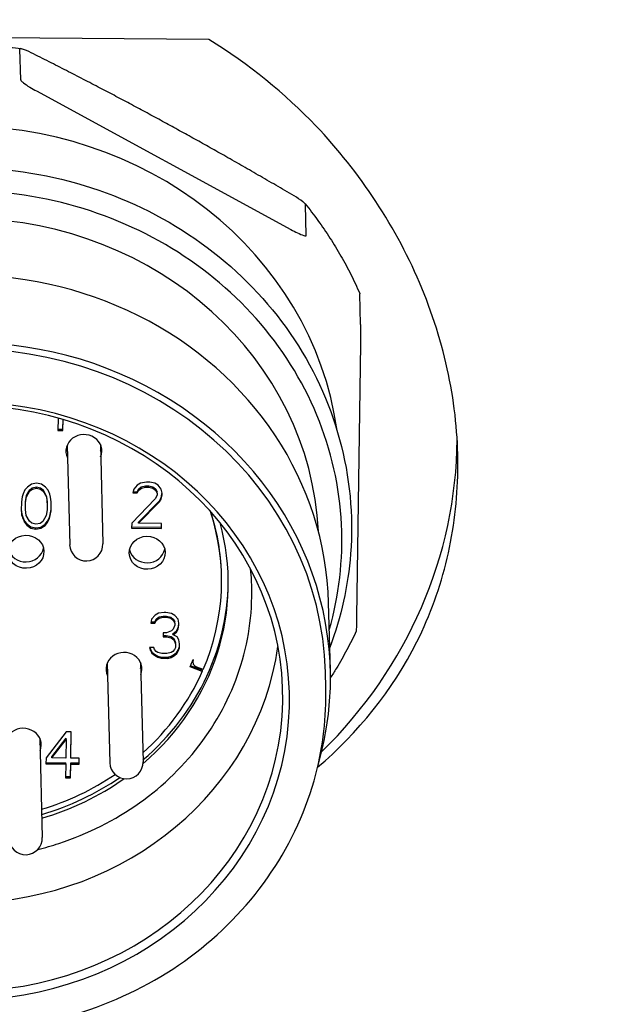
# Model space of a CAD drawing. Header units: inches. Extents: x 36 to 1719, y -84 to 1122.
# Tile 472 of 558: x 646.846 to 647.549, y 808.541 to 809.707. Entities that reach past the tile are written whole.
import ezdxf

# ---------------------------------------------------------------- set-up
doc = ezdxf.new("R2010")
doc.units = ezdxf.units.IN
doc.header["$LTSCALE"] = 48
doc.header["$MEASUREMENT"] = 0
doc.layers.add('Dimension (ANSI)', color=7, linetype='Continuous', lineweight=25)
doc.layers.add('Visible (ANSI)', color=7, linetype='Continuous', lineweight=30)
doc.styles.add('Note Text (ANSI)', font='tahoma.ttf')
doc.dimstyles.new('Architectural (ANSI)', dxfattribs={"dimscale": 48, "dimtxt": 0.125, "dimasz": 0.098425, "dimexe": 0.125, "dimexo": 0.0625, "dimgap": 0.031496, "dimtad": 0, "dimtih": 1, "dimtoh": 1, "dimdec": 4, "dimrnd": 1e-08, "dimzin": 3, "dimdsep": 46, "dimlunit": 4, "dimtxsty": 'Note Text (ANSI)', "dimcen": 0.09, "dimdle": 0.393701, "dimclrd": 256, "dimclre": 256, "dimclrt": 256, "dimadec": 0, "dimazin": 3, "dimtfac": 0.96, "dimtofl": 0, "dimtmove": 0, "dimatfit": 3, "dimfxl": 1, "dimfrac": 2, "dimtolj": 1, "dimtzin": 12, "dimlwd": -1, "dimlwe": -1, "dimarcsym": 0})

# ---------------------------------------------------------------- blocks, each defined once
blk = doc.blocks.new('*D22')
at = {"layer": 'Defpoints', "color": 0, "transparency": 16777216}
for p in [(690.0142, 1004.0529), (597.7408, 757.4914), (727.9177, 757.4914)]:
    blk.add_point(p, dxfattribs=at)
at = {"layer": 'Dimension (ANSI)', "transparency": 16777216}
for p, q in [((687.0142, 1004.0529), (591.7408, 1004.0529)), ((597.7408, 999.3285), (597.7408, 903.5717)), ((597.7408, 762.2158), (597.7408, 892.9726)), ((724.9177, 757.4914), (591.7408, 757.4914))]:
    blk.add_line(p, q, dxfattribs=at)
for points in [[(596.9534, 999.3285), (598.5282, 999.3285), (597.7408, 1004.0529)], [(596.9534, 762.2158), (598.5282, 762.2158), (597.7408, 757.4914)]]:
    blk.add_solid(points, dxfattribs=at)
at = {"layer": 'Dimension (ANSI)', "transparency": 16777216, "insert": (577.7824, 902.0599), "char_height": 6, "attachment_point": 1, "style": 'Note Text (ANSI)'}
blk.add_mtext('\\A1;20\'-6 9/16"', dxfattribs=at)

msp = doc.modelspace()

# ---------------------------------------------------------------- linework, layer by layer
at = {"layer": 'Visible (ANSI)'}
for p, q in [((647.06946, 809.68316), (646.4906, 809.68782)), ((646.84677, 809.63546), (646.84583, 809.6719)), ((646.86532, 809.62235), (647.16674, 809.45837)), ((647.18513, 809.45139), (647.18419, 809.48782)), ((647.24939, 809.34596), (647.24845, 809.3824)), ((647.24919, 809.32311), (647.24464, 809.00004)), ((646.89108, 809.23508), (646.89088, 809.22063)), ((646.89674, 809.22203), (646.8969, 809.23342)), ((646.89678, 809.22059), (646.89696, 809.2334)), ((646.89088, 809.22063), (646.89678, 809.22059)), ((646.8909, 809.22207), (646.89674, 809.22203)), ((646.89678, 809.22059), (646.89674, 809.22203)), ((646.90176, 809.20297), (646.90479, 809.08528)), ((646.94112, 809.20399), (646.94415, 809.08629)), ((646.85967, 809.15698), (646.8547, 809.15355)), ((646.86559, 809.15809), (646.85967, 809.15698)), ((646.87148, 809.15689), (646.86559, 809.15809)), ((646.87635, 809.15337), (646.87148, 809.15689)), ((646.98484, 809.15583), (646.98084, 809.15124)), ((646.98881, 809.15812), (646.98484, 809.15583)), ((646.99572, 809.15922), (646.98881, 809.15812)), ((646.98968, 809.15376), (646.99462, 809.15488)), ((646.99462, 809.15488), (646.99855, 809.15485)), ((646.99465, 809.15344), (646.99462, 809.15488)), ((646.99966, 809.15919), (646.99572, 809.15922)), ((646.99855, 809.15485), (647.00346, 809.15365)), ((646.99859, 809.15341), (646.99855, 809.15485)), ((647.00554, 809.15798), (646.99966, 809.15919)), ((647.00945, 809.15564), (647.00554, 809.15798)), ((647.01332, 809.15098), (647.00945, 809.15564)), ((646.84966, 809.14549), (646.84863, 809.14202)), ((646.8517, 809.1501), (646.84966, 809.14549)), ((646.8547, 809.15355), (646.8517, 809.1501)), ((646.85243, 809.13649), (646.85351, 809.14342)), ((646.85351, 809.14342), (646.85755, 809.15034)), ((646.85355, 809.14198), (646.85351, 809.14342)), ((646.85355, 809.14198), (646.85758, 809.1489)), ((646.85755, 809.15034), (646.86053, 809.15263)), ((646.85758, 809.1489), (646.85755, 809.15034)), ((646.85758, 809.1489), (646.86057, 809.15119)), ((646.86053, 809.15263), (646.86547, 809.15374)), ((646.86057, 809.15119), (646.86053, 809.15263)), ((646.86057, 809.15119), (646.86551, 809.1523)), ((646.86551, 809.1523), (646.86547, 809.15374)), ((646.86547, 809.15374), (646.87037, 809.15255)), ((646.86551, 809.1523), (646.87041, 809.15111)), ((646.87041, 809.15111), (646.87037, 809.15255)), ((646.87037, 809.15255), (646.87329, 809.15021)), ((646.87041, 809.15111), (646.87333, 809.14877)), ((646.87333, 809.14877), (646.87329, 809.15021)), ((646.87329, 809.15021), (646.87713, 809.14323)), ((646.87333, 809.14877), (646.87717, 809.14179)), ((646.87925, 809.14988), (646.87635, 809.15337)), ((646.87717, 809.14179), (646.87713, 809.14323)), ((646.87713, 809.14323), (646.87802, 809.13628)), ((646.88115, 809.14523), (646.87925, 809.14988)), ((646.88209, 809.14175), (646.88115, 809.14523)), ((646.98084, 809.15124), (646.97979, 809.14662)), ((646.97979, 809.14662), (646.98471, 809.14658)), ((646.98012, 809.14805), (646.98468, 809.14802)), ((646.98468, 809.14802), (646.98669, 809.15147)), ((646.98471, 809.14658), (646.98468, 809.14802)), ((646.98471, 809.14658), (646.98673, 809.15003)), ((646.98669, 809.15147), (646.98968, 809.15376)), ((646.98673, 809.15003), (646.98669, 809.15147)), ((646.98673, 809.15003), (646.98972, 809.15232)), ((646.98972, 809.15232), (646.98968, 809.15376)), ((646.98972, 809.15232), (646.99465, 809.15344)), ((646.99465, 809.15344), (646.99859, 809.15341)), ((646.99859, 809.15341), (647.00349, 809.15221)), ((647.00346, 809.15365), (647.00638, 809.15131)), ((647.00349, 809.15221), (647.00346, 809.15365)), ((647.00349, 809.15221), (647.00641, 809.14987)), ((647.0083, 809.14407), (647.00627, 809.13946)), ((647.00638, 809.15131), (647.0083, 809.14783)), ((647.00641, 809.14987), (647.00638, 809.15131)), ((647.00641, 809.14987), (647.00833, 809.14639)), ((647.00833, 809.14639), (647.0083, 809.14783)), ((647.00833, 809.14639), (647.0083, 809.14407)), ((647.01312, 809.14084), (647.01417, 809.14546)), ((647.01316, 809.1394), (647.01421, 809.14402)), ((647.01424, 809.14634), (647.01332, 809.15098)), ((647.01417, 809.14546), (647.01418, 809.14661)), ((647.01421, 809.14402), (647.01417, 809.14546)), ((647.01421, 809.14402), (647.01424, 809.14634)), ((646.84756, 809.13624), (646.84742, 809.12583)), ((646.84863, 809.14202), (646.84756, 809.13624)), ((646.85232, 809.12838), (646.85243, 809.13649)), ((646.85235, 809.12694), (646.85247, 809.13505)), ((646.85247, 809.13505), (646.85243, 809.13649)), ((646.85247, 809.13505), (646.85355, 809.14198)), ((646.87717, 809.14179), (646.87806, 809.13484)), ((646.87806, 809.13484), (646.87794, 809.12674)), ((646.87806, 809.13484), (646.87802, 809.13628)), ((646.88299, 809.13596), (646.88209, 809.14175)), ((646.88281, 809.12698), (646.88294, 809.1363)), ((646.88285, 809.12554), (646.88299, 809.13596)), ((647.00627, 809.13946), (646.9783, 809.11074)), ((646.98614, 809.11212), (647.0111, 809.13739)), ((646.98618, 809.11068), (647.01114, 809.13594)), ((647.0111, 809.13739), (647.01312, 809.14084)), ((647.01114, 809.13594), (647.0111, 809.13739)), ((647.01114, 809.13594), (647.01316, 809.1394)), ((647.01316, 809.1394), (647.01312, 809.14084)), ((646.84742, 809.12583), (646.84832, 809.12003)), ((646.84743, 809.12693), (646.84828, 809.12147)), ((646.84828, 809.12147), (646.84922, 809.11799)), ((646.84832, 809.12003), (646.84828, 809.12147)), ((646.84832, 809.12003), (646.84926, 809.11655)), ((646.85235, 809.12694), (646.85232, 809.12838)), ((646.85324, 809.11999), (646.85235, 809.12694)), ((646.85708, 809.11302), (646.85324, 809.11999)), ((646.87686, 809.1198), (646.87283, 809.11289)), ((646.87794, 809.12674), (646.87686, 809.1198)), ((646.88071, 809.11774), (646.88174, 809.1212)), ((646.88075, 809.1163), (646.88178, 809.11976)), ((646.88174, 809.1212), (646.88281, 809.12698)), ((646.88178, 809.11976), (646.88174, 809.1212)), ((646.88178, 809.11976), (646.88285, 809.12554)), ((646.88285, 809.12554), (646.88281, 809.12698)), ((646.84922, 809.11799), (646.85112, 809.11335)), ((646.84926, 809.11655), (646.84922, 809.11799)), ((646.84926, 809.11655), (646.85116, 809.11191)), ((646.85112, 809.11335), (646.85402, 809.10985)), ((646.85116, 809.11191), (646.85112, 809.11335)), ((646.85116, 809.11191), (646.85406, 809.10841)), ((646.85402, 809.10985), (646.8589, 809.10634)), ((646.85406, 809.10841), (646.85402, 809.10985)), ((646.85406, 809.10841), (646.85893, 809.1049)), ((646.86, 809.11068), (646.85708, 809.11302)), ((646.8649, 809.10948), (646.86, 809.11068)), ((646.86984, 809.1106), (646.8649, 809.10948)), ((646.87283, 809.11289), (646.86984, 809.1106)), ((646.87071, 809.10624), (646.87568, 809.10968)), ((646.87074, 809.1048), (646.87571, 809.10824)), ((646.87568, 809.10968), (646.87868, 809.11312)), ((646.87571, 809.10824), (646.87568, 809.10968)), ((646.87571, 809.10824), (646.87871, 809.11168)), ((646.87868, 809.11312), (646.88071, 809.11774)), ((646.87871, 809.11168), (646.87868, 809.11312)), ((646.87871, 809.11168), (646.88075, 809.1163)), ((646.88075, 809.1163), (646.88071, 809.11774)), ((646.9783, 809.11074), (646.97822, 809.10496)), ((646.98618, 809.11068), (646.98614, 809.11212)), ((647.01373, 809.11046), (646.98618, 809.11068)), ((647.01361, 809.10611), (647.01368, 809.11046)), ((647.01365, 809.10467), (647.01373, 809.11046)), ((646.8589, 809.10634), (646.86478, 809.10513)), ((646.85893, 809.1049), (646.8589, 809.10634)), ((646.85893, 809.1049), (646.86482, 809.10369)), ((646.86478, 809.10513), (646.87071, 809.10624)), ((646.86482, 809.10369), (646.86478, 809.10513)), ((646.86482, 809.10369), (646.87074, 809.1048)), ((646.87074, 809.1048), (646.87071, 809.10624)), ((646.97822, 809.10496), (647.01365, 809.10467)), ((646.97824, 809.1064), (647.01361, 809.10611)), ((647.01365, 809.10467), (647.01361, 809.10611)), ((647.08471, 809.04917), (647.08467, 809.05061)), ((647.21363, 808.93675), (647.21158, 809.01641)), ((647.00987, 809.00416), (647.00591, 809.00188)), ((647.01678, 809.00527), (647.00987, 809.00416)), ((647.01875, 809.00525), (647.01678, 809.00527)), ((647.02562, 809.00404), (647.01875, 809.00525)), ((647.02952, 809.00169), (647.02562, 809.00404)), ((647.0019, 808.99728), (647.00085, 808.99266)), ((647.00085, 808.99266), (647.00578, 808.99262)), ((647.00118, 808.9941), (647.00574, 808.99406)), ((647.00591, 809.00188), (647.0019, 808.99728)), ((647.00574, 808.99406), (647.00776, 808.99752)), ((647.00578, 808.99262), (647.00574, 808.99406)), ((647.00578, 808.99262), (647.00779, 808.99608)), ((647.00776, 808.99752), (647.01074, 808.99981)), ((647.00779, 808.99608), (647.00776, 808.99752)), ((647.00779, 808.99608), (647.01078, 808.99837)), ((647.01074, 808.99981), (647.01568, 809.00093)), ((647.01078, 808.99837), (647.01074, 808.99981)), ((647.01078, 808.99837), (647.01571, 808.99949)), ((647.01568, 809.00093), (647.01961, 809.0009)), ((647.01571, 808.99949), (647.01568, 809.00093)), ((647.01571, 808.99949), (647.01965, 808.99946)), ((647.01961, 809.0009), (647.02452, 808.9997)), ((647.01965, 808.99946), (647.01961, 809.0009)), ((647.01965, 808.99946), (647.02456, 808.99826)), ((647.02452, 808.9997), (647.02744, 808.99736)), ((647.02456, 808.99826), (647.02452, 808.9997)), ((647.02456, 808.99826), (647.02747, 808.99592)), ((647.02744, 808.99736), (647.02936, 808.99387)), ((647.02747, 808.99592), (647.02744, 808.99736)), ((647.02747, 808.99592), (647.02939, 808.99243)), ((647.02939, 808.99243), (647.02936, 808.99387)), ((647.02939, 808.99243), (647.02936, 808.99012)), ((647.0334, 808.99703), (647.02952, 809.00169)), ((647.0332, 808.9869), (647.03425, 808.99152)), ((647.03431, 808.99239), (647.0334, 808.99703)), ((647.03425, 808.99152), (647.03426, 808.99266)), ((647.03428, 808.99008), (647.03425, 808.99152)), ((647.03428, 808.99008), (647.03431, 808.99239)), ((647.01545, 808.98097), (647.01539, 808.97634)), ((647.01939, 808.98094), (647.01545, 808.98097)), ((647.02533, 808.9832), (647.01939, 808.98094)), ((647.02733, 808.9855), (647.02533, 808.9832)), ((647.02719, 808.98), (647.03118, 808.98344)), ((647.02723, 808.97856), (647.02719, 808.98)), ((647.02723, 808.97856), (647.03122, 808.982)), ((647.02936, 808.99012), (647.02733, 808.9855)), ((647.03118, 808.98344), (647.0332, 808.9869)), ((647.03122, 808.982), (647.03118, 808.98344)), ((647.03122, 808.982), (647.03323, 808.98546)), ((647.03323, 808.98546), (647.0332, 808.9869)), ((647.03323, 808.98546), (647.03428, 808.99008)), ((647.01539, 808.97634), (647.01933, 808.97631)), ((647.01541, 808.97778), (647.01929, 808.97775)), ((647.01929, 808.97775), (647.02518, 808.97654)), ((647.01933, 808.97631), (647.01929, 808.97775)), ((647.01933, 808.97631), (647.02521, 808.9751)), ((647.02518, 808.97654), (647.0281, 808.9742)), ((647.02521, 808.9751), (647.02518, 808.97654)), ((647.02521, 808.9751), (647.02813, 808.97276)), ((647.03212, 808.9762), (647.02723, 808.97856)), ((647.0281, 808.9742), (647.03, 808.96956)), ((647.02813, 808.97276), (647.0281, 808.9742)), ((647.02813, 808.97276), (647.03004, 808.96812)), ((647.03004, 808.96812), (647.02997, 808.96349)), ((647.03004, 808.96812), (647.03, 808.96956)), ((647.03404, 808.97272), (647.03212, 808.9762)), ((647.03496, 808.96808), (647.03404, 808.97272)), ((647.03485, 808.96489), (647.0349, 808.96835)), ((647.03489, 808.96345), (647.03496, 808.96808)), ((646.99946, 808.96373), (647.0004, 808.96025)), ((647.00438, 808.96369), (646.99946, 808.96373)), ((646.99981, 808.96373), (647.00036, 808.96169)), ((647.00036, 808.96169), (647.00228, 808.95821)), ((647.0004, 808.96025), (647.00036, 808.96169)), ((647.0004, 808.96025), (647.00232, 808.95677)), ((647.00228, 808.95821), (647.0052, 808.95587)), ((647.00232, 808.95677), (647.00228, 808.95821)), ((647.00232, 808.95677), (647.00524, 808.95443)), ((647.00534, 808.96137), (647.00438, 808.96369)), ((647.0052, 808.95587), (647.0091, 808.95352)), ((647.00524, 808.95443), (647.0052, 808.95587)), ((647.00727, 808.95904), (647.00534, 808.96137)), ((647.00922, 808.95787), (647.00727, 808.95904)), ((647.01413, 808.95667), (647.00922, 808.95787)), ((647.02003, 808.95662), (647.01413, 808.95667)), ((647.02497, 808.95774), (647.02003, 808.95662)), ((647.02695, 808.95888), (647.02497, 808.95774)), ((647.02895, 808.96118), (647.02695, 808.95888)), ((647.02882, 808.95568), (647.0318, 808.95797)), ((647.02886, 808.95424), (647.03184, 808.95653)), ((647.02997, 808.96349), (647.02895, 808.96118)), ((647.0318, 808.95797), (647.03382, 808.96142)), ((647.03184, 808.95653), (647.0318, 808.95797)), ((647.03184, 808.95653), (647.03386, 808.95998)), ((647.03382, 808.96142), (647.03485, 808.96489)), ((647.03386, 808.95998), (647.03382, 808.96142)), ((647.03386, 808.95998), (647.03489, 808.96345)), ((647.03489, 808.96345), (647.03485, 808.96489)), ((646.94931, 808.94508), (646.95234, 808.82738)), ((646.98867, 808.94609), (646.9917, 808.82839)), ((647.00524, 808.95443), (647.00914, 808.95208)), ((647.0091, 808.95352), (647.01302, 808.95233)), ((647.00914, 808.95208), (647.0091, 808.95352)), ((647.00914, 808.95208), (647.01306, 808.95089)), ((647.01302, 808.95233), (647.0209, 808.95227)), ((647.01306, 808.95089), (647.01302, 808.95233)), ((647.01306, 808.95089), (647.02093, 808.95083)), ((647.0209, 808.95227), (647.02485, 808.95339)), ((647.02093, 808.95083), (647.0209, 808.95227)), ((647.02093, 808.95083), (647.02489, 808.95195)), ((647.02485, 808.95339), (647.02882, 808.95568)), ((647.02489, 808.95195), (647.02485, 808.95339)), ((647.02489, 808.95195), (647.02886, 808.95424)), ((647.02886, 808.95424), (647.02882, 808.95568)), ((647.05059, 808.94684), (647.05055, 808.94824)), ((647.06195, 808.93531), (647.04737, 808.94075)), ((647.06191, 808.93675), (647.04791, 808.94197)), ((647.06295, 808.9376), (647.05554, 808.9403)), ((647.06191, 808.93675), (647.06195, 808.93531)), ((647.20825, 808.91591), (647.20778, 808.9343)), ((646.90082, 808.86402), (646.87676, 808.83296)), ((646.90672, 808.86397), (646.90082, 808.86402)), ((646.90625, 808.83416), (646.90667, 808.86397)), ((646.90628, 808.83272), (646.90672, 808.86397)), ((646.8693, 808.85637), (646.87233, 808.73868)), ((646.88361, 808.83435), (646.90065, 808.8562)), ((646.88365, 808.83291), (646.90069, 808.85476)), ((646.90069, 808.85476), (646.90038, 808.83277)), ((646.90069, 808.85476), (646.90065, 808.8562)), ((646.87676, 808.83296), (646.87666, 808.82602)), ((646.88365, 808.83291), (646.88361, 808.83435)), ((646.90038, 808.83277), (646.88365, 808.83291)), ((646.90628, 808.83272), (646.90625, 808.83416)), ((646.91612, 808.83264), (646.90628, 808.83272)), ((646.91599, 808.82714), (646.91607, 808.83265)), ((646.91603, 808.8257), (646.91612, 808.83264)), ((646.87666, 808.82602), (646.90028, 808.82583)), ((646.87668, 808.82746), (646.90024, 808.82727)), ((646.90028, 808.82583), (646.90005, 808.80962)), ((646.90028, 808.82583), (646.90024, 808.82727)), ((646.90592, 808.81102), (646.90615, 808.82722)), ((646.90596, 808.80958), (646.90619, 808.82578)), ((646.90615, 808.82722), (646.91599, 808.82714)), ((646.90619, 808.82578), (646.90615, 808.82722)), ((646.90619, 808.82578), (646.91603, 808.8257)), ((646.91603, 808.8257), (646.91599, 808.82714)), ((646.90005, 808.80962), (646.90596, 808.80958)), ((646.90007, 808.81106), (646.90592, 808.81102)), ((646.90596, 808.80958), (646.90592, 808.81102))]:
    msp.add_line(p, q, dxfattribs=at)
for centre in [(646.92447, 809.08578), (646.97202, 808.82788), (646.85265, 808.73817)]:
    msp.add_arc(centre, 0.01969, 181.47219, 1.47219, dxfattribs=at)
for centre, major_axis, start_param, end_param in [((646.77454, 809.16538), (-0.45064, -0.01158), 3.2470793, 6.1776987), ((646.77669, 809.0817), (0.42309, 0.01087), 0.0219422, 1.5202301), ((646.77865, 809.00528), (0.43293, 0.01113), 0, 3.1415927), ((646.7807, 808.92562), (-0.43293, -0.01113), 2.853092, 6.571686), ((646.78076, 808.92332), (-0.42702, -0.01097), 3.1415927, 6.2831853), ((646.78135, 808.90034), (-0.38373, -0.00986), 4.797781, 10.836915), ((646.78127, 808.90341), (-0.37586, -0.00966), 4.7806594, 10.8540366), ((646.92163, 809.19609), (0.02125, 0.00055), 5.8958687, 9.8120946), ((646.92144, 809.20375), (0.02125, 0.00055), 5.8958687, 6.0862762), ((646.77335, 809.21133), (0.59036, 0.01517), 5.5041776, 6.2523714), ((646.92144, 809.20375), (-0.02125, -0.00055), 0.1969092, 0.3873166), ((646.77772, 809.04128), (0.30699, 0.00789), 5.8800325, 6.5544573), ((646.77769, 809.04273), (0.30699, 0.00789), 0, 0.2631459), ((646.7778, 809.03822), (0.31486, 0.00809), 5.434963, 6.5098929), ((646.85283, 809.08461), (0.02125, 0.00055), 3.3385018, 6.0862762), ((646.99651, 809.08345), (0.02125, 0.00055), 3.3385018, 6.0862762), ((646.77769, 809.04273), (0.31486, 0.00809), 5.4355664, 6.2754198), ((646.77859, 809.00758), (-0.37586, -0.00966), 0.1510209, 2.9905717), ((646.96918, 808.93819), (0.02125, 0.00055), 5.8958687, 9.8120946), ((646.77772, 809.04128), (0.29124, 0.00748), 5.8713059, 5.9063513), ((647.05846, 808.94705), (-0.00787, -0.0002), 5.9063513, 7.4508288), ((646.96899, 808.94585), (-0.02125, -0.00055), 0.1969092, 0.3873166), ((646.96899, 808.94585), (0.02125, 0.00055), 5.8958687, 6.0862762), ((646.77772, 809.04128), (0.30699, 0.00789), 5.4584326, 5.8713059), ((646.84981, 808.84847), (0.02125, 0.00055), 5.8958687, 9.8120946), ((646.84962, 808.85613), (0.02125, 0.00055), 5.8958687, 6.0862762), ((646.77772, 809.04128), (0.30699, 0.00789), 4.9989366, 5.318812), ((646.77769, 809.04273), (-0.31486, -0.00809), 1.8499855, 2.1814692), ((646.7778, 809.03822), (0.31486, 0.00809), 4.9915781, 5.3411944)]:
    msp.add_ellipse(centre, major_axis=major_axis, ratio=0.9211312, start_param=start_param, end_param=end_param, dxfattribs=at)
for centre in [(646.85303, 809.07695), (646.99671, 809.07579)]:
    msp.add_ellipse(centre, major_axis=(0.02125, 0.00055), ratio=0.9211312, dxfattribs=at)
for points, knots in [([(647.19844, 808.82198), (647.24597, 808.86235), (647.28745, 808.91304), (647.33186, 809.00182), (647.3439, 809.03508), (647.36007, 809.10335), (647.36421, 809.13837), (647.36518, 809.20739), (647.36204, 809.24353), (647.34786, 809.31639), (647.33681, 809.35311), (647.29269, 809.46005), (647.24806, 809.527), (647.1603, 809.6189), (647.11708, 809.65411), (647.06946, 809.68316)], [1.1888551, 1.1888551, 1.1888551, 1.1888551, 1.7136645, 1.7136645, 1.9991286, 1.9991286, 2.2845928, 2.2845928, 2.5700569, 2.5700569, 2.855521, 2.855521, 3.4264492, 3.4264492, 3.8290587, 3.8290587, 3.8290587, 3.8290587]), ([(646.71293, 809.67342), (646.72185, 809.67443), (646.73079, 809.67523), (646.7487, 809.67639), (646.75767, 809.67675), (646.77562, 809.67704), (646.78459, 809.67697), (646.80253, 809.67639), (646.81149, 809.67589), (646.82936, 809.67444), (646.83828, 809.6735), (646.84716, 809.67234)], [1.43908624, 1.43908624, 1.43908624, 1.43908624, 1.49176033, 1.49176033, 1.54443441, 1.54443441, 1.5971085, 1.5971085, 1.64978259, 1.64978259, 1.70245667, 1.70245667, 1.70245667, 1.70245667]), ([(646.85926, 809.66751), (646.85561, 809.66937), (646.85189, 809.67105), (646.84802, 809.6722), (646.84701, 809.67243), (646.84624, 809.67235), (646.84606, 809.67229), (646.84588, 809.67214), (646.84583, 809.67202), (646.84583, 809.6719)], [0.201132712, 0.201132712, 0.201132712, 0.201132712, 0.231354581, 0.231354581, 0.24057759, 0.24057759, 0.24342626, 0.24342626, 0.245837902, 0.245837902, 0.245837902, 0.245837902]), ([(646.84677, 809.63546), (646.84677, 809.63534), (646.84683, 809.63516), (646.84703, 809.6348), (646.84721, 809.63455), (646.84801, 809.63362), (646.84903, 809.63274), (646.85435, 809.62855), (646.86032, 809.62506), (646.86532, 809.62235)], [-0.245837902, -0.245837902, -0.245837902, -0.245837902, -0.24342626, -0.24342626, -0.24057759, -0.24057759, -0.231354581, -0.231354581, -0.187089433, -0.187089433, -0.187089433, -0.187089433]), ([(646.31359, 809.10723), (646.31423, 809.1527), (646.32275, 809.19809), (646.35468, 809.28421), (646.37812, 809.32492), (646.4376, 809.39767), (646.47371, 809.42965), (646.55501, 809.48165), (646.60023, 809.5016), (646.6952, 809.52738), (646.74495, 809.53315), (646.84388, 809.5299), (646.89305, 809.52085), (646.98575, 809.4888), (647.02928, 809.46582), (647.10615, 809.40827), (647.13953, 809.37375), (647.19267, 809.29674), (647.2125, 809.25431), (647.23664, 809.16591), (647.24103, 809.11998), (647.23464, 809.03686), (647.22633, 808.99953), (647.21293, 808.96386)], [0, 0, 0, 0, 0.3165214, 0.3165214, 0.6341106, 0.6341106, 0.9537404, 0.9537404, 1.2752207, 1.2752207, 1.5977784, 1.5977784, 1.9205801, 1.9205801, 2.2428135, 2.2428135, 2.5636295, 2.5636295, 2.8823937, 2.8823937, 3.1993559, 3.1993559, 3.4623489, 3.4623489, 3.4623489, 3.4623489]), ([(647.2124, 808.98458), (647.22399, 809.02521), (647.22887, 809.06745), (647.22462, 809.15361), (647.21471, 809.19749), (647.1804, 809.28011), (647.156, 809.31883), (647.0952, 809.38722), (647.05879, 809.41687), (646.97763, 809.46409), (646.93289, 809.48165), (646.8396, 809.50288), (646.79106, 809.50654), (646.69512, 809.4996), (646.64772, 809.48899), (646.55889, 809.45456), (646.51747, 809.43076), (646.44479, 809.37235), (646.41355, 809.33777), (646.36442, 809.26134), (646.34653, 809.21952), (646.32968, 809.14867), (646.32617, 809.12056), (646.32578, 809.09243)], [2.8971439, 2.8971439, 2.8971439, 2.8971439, 3.1999143, 3.1999143, 3.5194189, 3.5194189, 3.8390698, 3.8390698, 4.1590113, 4.1590113, 4.4792129, 4.4792129, 4.7995644, 4.7995644, 5.1199525, 5.1199525, 5.4402694, 5.4402694, 5.7603991, 5.7603991, 6.0802448, 6.0802448, 6.2831853, 6.2831853, 6.2831853, 6.2831853]), ([(647.18419, 809.48782), (647.18419, 809.48795), (647.18413, 809.48812), (647.18394, 809.48848), (647.18375, 809.48873), (647.18296, 809.48966), (647.18193, 809.49054), (647.17801, 809.49363), (647.17427, 809.49601), (647.17061, 809.49813)], [0, 0, 0, 0, 0.002411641, 0.002411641, 0.005260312, 0.005260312, 0.014483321, 0.014483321, 0.04470519, 0.04470519, 0.04470519, 0.04470519]), ([(647.18367, 809.48883), (647.18896, 809.48231), (647.19406, 809.47567), (647.20389, 809.46214), (647.20862, 809.45526), (647.21768, 809.44128), (647.22201, 809.43418), (647.23026, 809.41977), (647.23419, 809.41247), (647.24163, 809.39769), (647.24514, 809.39021), (647.24844, 809.38265)], [2.48812839, 2.48812839, 2.48812839, 2.48812839, 2.53994262, 2.53994262, 2.59175685, 2.59175685, 2.64357107, 2.64357107, 2.6953853, 2.6953853, 2.74719953, 2.74719953, 2.74719953, 2.74719953]), ([(647.16674, 809.45837), (647.17173, 809.45565), (647.17769, 809.45264), (647.18295, 809.45108), (647.18395, 809.45086), (647.18472, 809.45094), (647.1849, 809.45099), (647.18508, 809.45115), (647.18513, 809.45126), (647.18513, 809.45139)], [-0.058748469, -0.058748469, -0.058748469, -0.058748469, -0.014483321, -0.014483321, -0.005260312, -0.005260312, -0.002411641, -0.002411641, 0, 0, 0, 0]), ([(647.24844, 809.38265), (647.24844, 809.38265), (647.24844, 809.38264), (647.24844, 809.38261), (647.24845, 809.38253), (647.24845, 809.3824)], [0.2430018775, 0.2430018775, 0.2430018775, 0.2430018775, 0.2434262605, 0.2434262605, 0.2458379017, 0.2458379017, 0.2458379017, 0.2458379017]), ([(647.24939, 809.34596), (647.24939, 809.34584), (647.24939, 809.34564), (647.2494, 809.34518), (647.2494, 809.34483), (647.2494, 809.34349), (647.24939, 809.34207), (647.24935, 809.33509), (647.24926, 809.32846), (647.24919, 809.32311)], [-0.245837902, -0.245837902, -0.245837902, -0.245837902, -0.24342626, -0.24342626, -0.24057759, -0.24057759, -0.231354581, -0.231354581, -0.187089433, -0.187089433, -0.187089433, -0.187089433]), ([(646.86694, 808.72464), (646.87542, 808.72676), (646.88381, 808.72917), (646.92637, 808.7431), (646.95866, 808.75932), (647.01618, 808.80017), (647.04137, 808.82482), (647.0822, 808.88013), (647.09776, 808.91083), (647.11767, 808.97529), (647.12192, 809.00906), (647.12, 809.04723), (647.11965, 809.05189), (647.11919, 809.05654)], [1.8447684, 1.8447684, 1.8447684, 1.8447684, 1.9212136, 1.9212136, 2.2378072, 2.2378072, 2.5560034, 2.5560034, 2.8769322, 2.8769322, 3.2008746, 3.2008746, 3.245978, 3.245978, 3.245978, 3.245978]), ([(647.24464, 809.00004), (647.24456, 808.99469), (647.24447, 808.98853), (647.24435, 808.98417), (647.24433, 808.98342), (647.24431, 808.98311), (647.2443, 808.98307), (647.2443, 808.98306)], [-0.058748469, -0.058748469, -0.058748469, -0.058748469, -0.014483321, -0.014483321, -0.005260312, -0.005260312, -0.00339321, -0.00339321, -0.00339321, -0.00339321]), ([(647.2443, 808.98306), (647.24079, 808.97555), (647.23706, 808.96811), (647.22921, 808.95344), (647.22507, 808.94619), (647.21846, 808.9353), (647.21613, 808.93159), (647.21375, 808.9279)], [3.53582129, 3.53582129, 3.53582129, 3.53582129, 3.58771103, 3.58771103, 3.63960077, 3.63960077, 3.66682288, 3.66682288, 3.66682288, 3.66682288]), ([(646.3542, 808.89396), (646.35528, 808.852), (646.36368, 808.81024), (646.39424, 808.73129), (646.41643, 808.69412), (646.47236, 808.62808), (646.50613, 808.59924), (646.58187, 808.55281), (646.62385, 808.53525), (646.71177, 808.51322), (646.7577, 808.50878), (646.84883, 808.51347), (646.89402, 808.52261), (646.97906, 808.55358), (647.01889, 808.57539), (647.08912, 808.62948), (647.11953, 808.66174), (647.16778, 808.73338), (647.18566, 808.77275), (647.20513, 808.84712), (647.20914, 808.88158), (647.20825, 808.91591)], [0.0366336, 0.0366336, 0.0366336, 0.0366336, 0.3550831, 0.3550831, 0.6739348, 0.6739348, 0.9936792, 0.9936792, 1.3142617, 1.3142617, 1.6353474, 1.6353474, 1.9565749, 1.9565749, 2.2775997, 2.2775997, 2.5980553, 2.5980553, 2.9176302, 2.9176302, 3.1782263, 3.1782263, 3.1782263, 3.1782263])]:
    msp.add_open_spline(points, degree=3, knots=knots, dxfattribs=at)
for points, weights in [([(647.01485, 809.58632), (646.93968, 809.62721), (646.85926, 809.66751)], [1.62234181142, 1.62234181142, 1.56673803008]), ([(647.17061, 809.49813), (647.09002, 809.54542), (647.01485, 809.58632)], [1.56673803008, 1.62234181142, 1.62234181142])]:
    msp.add_rational_spline(points, weights, degree=2, dxfattribs=at)

# ---------------------------------------------------------------- dimensions: what is measured, and where the dimension line sits
at = {"layer": 'Dimension (ANSI)'}
dim = msp.add_linear_dim(base=(597.7408, 757.4914), p1=(690.01418, 1004.0529), p2=(727.91768, 757.4914), angle=270, dimstyle='Architectural (ANSI)', override={"dimgap": 0.031496, "dimdec": 4, "dimlfac": 1, "dimtol": 0, "dimlim": 0, "dimtp": 0, "dimtm": 0, "dimtdec": 2, "dimatfit": 1}, dxfattribs=at)
dim.commit()
dim.dimension.update_dxf_attribs({"geometry": '*D22', "text_midpoint": (597.7408, 898.27215), "dimtype": 160})

doc.saveas('drawing.dxf')
